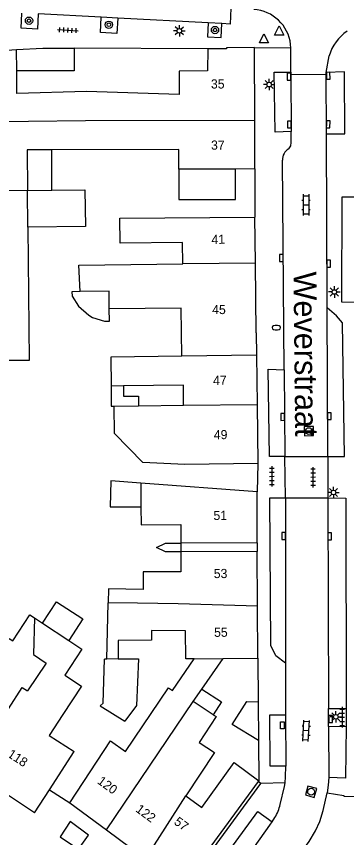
# Model space of a CAD drawing. Extents: x 132998 to 136004, y 396998 to 398512.
# Drawn here: x 133064.4 to 133100.5, y 398300.1 to 398389.8 of the extents above; entities that cross this region are included whole.
import ezdxf

# ---------------------------------------------------------------- set-up
doc = ezdxf.new("R2010")
doc.units = 0
for name, color, linetype in [('gg-afsc-erfafscheiding', 7, 'Continuous'), ('gg-afsc-muur', 7, 'Continuous'), ('gg-anno-huisnummerreeks BGT', 7, 'Continuous'), ('gg-anno-openbare ruimte label', 7, 'Continuous'), ('gg-bbg-bijgebouw', 7, 'Continuous'), ('gg-bbg-gedigitaliseerde bebouwing', 7, 'Continuous'), ('gg-bbg-gedigitaliseerde bebouwing onder overbouw', 7, 'Continuous'), ('gg-bbg-gedigitaliseerde bijgebouw', 7, 'Continuous'), ('gg-bbg-gedigitaliseerde overbouw', 7, 'Continuous'), ('gg-bbg-hoofdgebouw', 7, 'Continuous'), ('gg-bbg-luifel en loopbrug', 7, 'Continuous'), ('gg-bbg-pand overbouw', 7, 'Continuous'), ('gg-bbg-tussenscheiding', 7, 'Continuous'), ('gg-knt-verharding', 7, 'Continuous'), ('gg-knt-verharding nz', 7, 'Continuous'), ('gt-grn-weggrens', 7, 'Continuous'), ('gt-symb-boom', 7, 'Continuous'), ('gt-symb-brandkraan', 7, 'Continuous'), ('gt-symb-klinker verharding', 7, 'Continuous'), ('gt-symb-kolk', 7, 'Continuous'), ('gt-symb-kolk center center', 7, 'Continuous'), ('gt-symb-lichtmast', 7, 'Continuous'), ('gt-symb-rioolschacht', 7, 'Continuous'), ('gt-symb-tegel verharding', 7, 'Continuous'), ('gt-symb-waterafsluiter', 7, 'Continuous')]:
    doc.layers.add(name, color=color, linetype=linetype)

# ---------------------------------------------------------------- blocks, each defined once
blk = doc.blocks.new('gt0-BOOM')
at = {"layer": 'gt-symb-boom'}
for radius in [0.4, 0.2]:
    blk.add_circle((0, 0), radius, dxfattribs=at)
blk = doc.blocks.new('gt0-LMAST')
at = {"layer": 'gt-symb-lichtmast'}
for p, q in [((-0.182, 0.173), (-0.447, 0.438)), ((-0.005, 0.246), (-0.005, 0.621)), ((0.172, 0.173), (0.437, 0.438)), ((-0.255, -0.004), (-0.63, -0.004)), ((-0.182, -0.181), (-0.447, -0.446)), ((-0.005, -0.254), (-0.005, -0.629)), ((0.437, -0.446), (0.172, -0.181)), ((0.245, -0.004), (0.62, -0.004))]:
    blk.add_line(p, q, dxfattribs=at)
blk.add_circle((-0.005, -0.004), 0.25, dxfattribs=at)
blk = doc.blocks.new('gt0-TEG1')
at = {"layer": 'gt-symb-tegel verharding'}
for p, q in [((-1.125, 0), (1.125, 0)), ((-0.9, -0.25), (-0.9, 0.25)), ((-0.45, -0.25), (-0.45, 0.25)), ((0, -0.25), (0, 0.25)), ((0.45, -0.25), (0.45, 0.25)), ((0.9, -0.25), (0.9, 0.25))]:
    blk.add_line(p, q, dxfattribs=at)
blk = doc.blocks.new('gt0-WAFSL')
at = {"layer": 'gt-symb-waterafsluiter'}
for p, q in [((-0.5, -0.333), (0, 0.667)), ((0, 0.667), (0.5, -0.333)), ((0.5, -0.333), (-0.5, -0.333))]:
    blk.add_line(p, q, dxfattribs=at)
blk = doc.blocks.new('gt0-KOLK')
at = {"layer": 'gt-symb-kolk'}
blk.add_lwpolyline([(0, 0), (0.375, 0), (0.375, 0.4), (-0.375, 0.4), (-0.375, 0), (0, 0)], dxfattribs=at)
blk = doc.blocks.new('gt0-BR')
at = {"layer": 'gt-symb-brandkraan'}
for centre, radius, start, end in [((-0.244, 0), 0.206, 107.56694, 252.43307), ((0.599, -2.664), 3, 106.89205, 107.56694), ((0, -0.691), 0.938, 73.10799, 106.89205), ((-0.599, -2.664), 3, 72.43309, 73.10799), ((0.244, 0), 0.206, 287.56695, 72.43309), ((0.599, 2.664), 3, 252.43307, 253.10797), ((0, 0.691), 0.938, 253.10797, 286.89206), ((-0.599, 2.664), 3, 286.89206, 287.56695)]:
    blk.add_arc(centre, radius, start, end, dxfattribs=at)
blk = doc.blocks.new('gt0-KL1')
at = {"layer": 'gt-symb-klinker verharding'}
for p, q in [((-1.15, 0.3), (1.15, 0.3)), ((-1, -0.3), (-1, 0.3)), ((-0.5, 0.3), (-0.5, 0.45)), ((0, -0.3), (0, 0.3)), ((0.5, 0.3), (0.5, 0.45)), ((1, -0.3), (1, 0.3)), ((-1.15, -0.3), (1.15, -0.3)), ((-0.5, -0.45), (-0.5, -0.3)), ((0.5, -0.45), (0.5, -0.3))]:
    blk.add_line(p, q, dxfattribs=at)
blk = doc.blocks.new('gt0-RS')
at = {"layer": 'gt-symb-rioolschacht'}
blk.add_lwpolyline([(-0.5, -0.5), (0.5, -0.5), (0.5, 0.5), (-0.5, 0.5)], close=True, dxfattribs=at)
blk.add_circle((0, 0), 0.375, dxfattribs=at)
blk = doc.blocks.new('gt0-KOLKCC')
at = {"layer": 'gt-symb-kolk center center'}
blk.add_lwpolyline([(-0.375, 0.2), (0.375, 0.2), (0.375, -0.2), (-0.375, -0.2)], close=True, dxfattribs=at)

msp = doc.modelspace()

# ---------------------------------------------------------------- linework, layer by layer
at = {"layer": 'gg-afsc-erfafscheiding'}
msp.add_lwpolyline([(133082.331, 398331.335), (133080.658, 398331.325), (133079.674, 398331.8), (133080.658, 398332.274), (133082.325, 398332.274)], dxfattribs=at)
at = {"layer": 'gg-afsc-muur'}
for p, q in [((133085.281, 398386.3), (133070.669, 398386.357)), ((133090.76, 398319.7), (133090.799, 398314.957)), ((133090.834, 398310.739), (133090.87, 398306.33))]:
    msp.add_line(p, q, dxfattribs=at)
at = {"layer": 'gg-bbg-bijgebouw'}
msp.add_line((133073.517, 398314.515), (133076.214, 398312.84), dxfattribs=at)
at = {"layer": 'gg-bbg-gedigitaliseerde bebouwing'}
for p, q in [((133082.113, 398375.28), (133068.211, 398375.249)), ((133082.119, 398373.143), (133082.113, 398375.28)), ((133088.297, 398373.156), (133082.119, 398373.143)), ((133090.42, 398373.16), (133088.297, 398373.156)), ((133077.699, 398347.286), (133082.637, 398347.344)), ((133077.968, 398338.832), (133077.974, 398336.25)), ((133090.66, 398337.88), (133077.968, 398338.832)), ((133077.974, 398336.25), (133077.979, 398334.297)), ((133074.241, 398319.601), (133074.378, 398325.775)), ((133066.336, 398324.11), (133067.218, 398323.528)), ((133067.218, 398323.528), (133070.087, 398321.636)), ((133086.962, 398319.677), (133090.76, 398319.7)), ((133081.419, 398316.191), (133083.788, 398319.658)), ((133084.636, 398316.323), (133086.962, 398319.677)), ((133069.445, 398313.571), (133067.92, 398311.261)), ((133067.92, 398311.261), (133070.656, 398309.502))]:
    msp.add_line(p, q, dxfattribs=at)
for points in [[(133068.211, 398375.249), (133065.542, 398375.243), (133065.552, 398370.801)], [(133082.559, 398362.782), (133082.531, 398365.121), (133075.703, 398365.04), (133075.67, 398367.792), (133090.44, 398367.91)], [(133071.337, 398359.766), (133071.188, 398362.646), (133082.559, 398362.782)], [(133074.502, 398357.869), (133074.479, 398359.825), (133071.337, 398359.766)], [(133082.455, 398352.706), (133082.368, 398357.961), (133074.502, 398357.869)], [(133082.455, 398352.706), (133074.661, 398352.614), (133074.698, 398349.451)], [(133082.637, 398347.344), (133082.611, 398349.544), (133076.081, 398349.467)], [(133090.76, 398340.98), (133082.761, 398340.872), (133078.176, 398341.108), (133075.094, 398344.255), (133075.054, 398347.255)], [(133077.979, 398334.297), (133082.314, 398334.321), (133082.325, 398332.274)], [(133082.331, 398331.335), (133082.343, 398329.159), (133078.23, 398329.136)], [(133078.23, 398329.136), (133078.196, 398327.207), (133074.412, 398327.291), (133074.378, 398325.775)], [(133061.516, 398318.802), (133063.544, 398321.878), (133063.962, 398321.602), (133065.835, 398324.441), (133066.336, 398324.11)], [(133083.788, 398319.658), (133082.872, 398319.653), (133082.826, 398322.702), (133079.135, 398322.749), (133079.136, 398321.683), (133075.468, 398321.632), (133075.496, 398319.634)], [(133070.087, 398321.636), (133071.511, 398320.697), (133069.636, 398317.855), (133071.473, 398316.644), (133069.445, 398313.571)], [(133074.644, 398310.694), (133076.283, 398309.504), (133081.001, 398316.474), (133081.419, 398316.191)], [(133085.881, 398313.539), (133086.199, 398313.331), (133084.346, 398310.493), (133086.022, 398309.399), (133082.89, 398304.671)], [(133082.89, 398304.671), (133084.631, 398303.413), (133088.172, 398308.312), (133090.87, 398306.33)]]:
    msp.add_lwpolyline(points, dxfattribs=at)
at = {"layer": 'gg-bbg-gedigitaliseerde bebouwing onder overbouw'}
for p, q in [((133090.69, 398332.322), (133082.325, 398332.274)), ((133090.695, 398331.383), (133082.331, 398331.335))]:
    msp.add_line(p, q, dxfattribs=at)
at = {"layer": 'gg-bbg-gedigitaliseerde bijgebouw'}
for p, q in [((133065.552, 398370.801), (133068.221, 398370.83)), ((133065.595, 398366.802), (133065.754, 398352.23)), ((133065.754, 398352.23), (133063.529, 398352.23)), ((133090.799, 398314.957), (133090.834, 398310.739))]:
    msp.add_line(p, q, dxfattribs=at)
for points in [[(133064.38, 398386.2), (133067.24, 398386.37), (133070.669, 398386.357)], [(133070.669, 398386.357), (133070.659, 398383.9), (133064.394, 398383.9)], [(133068.221, 398370.83), (133071.851, 398370.87), (133071.895, 398366.87), (133065.595, 398366.802)], [(133074.698, 398349.451), (133074.724, 398347.251), (133075.054, 398347.255)], [(133076.081, 398349.467), (133076.081, 398348.331), (133077.699, 398348.331), (133077.699, 398347.286)], [(133073.517, 398314.515), (133073.825, 398314.815), (133073.985, 398319.594)], [(133075.496, 398319.634), (133077.703, 398319.649), (133077.474, 398314.545), (133076.214, 398312.84)], [(133084.636, 398316.323), (133086.766, 398314.933), (133085.881, 398313.539)], [(133090.834, 398310.739), (133087.936, 398312.484), (133089.541, 398314.97), (133090.799, 398314.957)]]:
    msp.add_lwpolyline(points, dxfattribs=at)
at = {"layer": 'gg-bbg-gedigitaliseerde overbouw'}
msp.add_line((133082.325, 398332.274), (133082.331, 398331.335), dxfattribs=at)
at = {"layer": 'gg-bbg-hoofdgebouw'}
for p, q in [((133059.8, 398385.9), (133064.38, 398386.2)), ((133090.408, 398378.443), (133090.39, 398386.44)), ((133090.42, 398373.16), (133090.408, 398378.443)), ((133090.488, 398362.877), (133090.44, 398367.91)), ((133090.561, 398355.26), (133090.488, 398362.877)), ((133090.561, 398355.26), (133090.6, 398352.82)), ((133090.6, 398352.82), (133090.673, 398347.438)), ((133090.673, 398347.438), (133090.76, 398340.98)), ((133090.69, 398332.322), (133090.66, 398337.88)), ((133090.729, 398325.403), (133090.695, 398331.383)), ((133090.76, 398319.7), (133090.729, 398325.403)), ((133070.21, 398303.9), (133074.644, 398310.694)), ((133067.973, 398305.343), (133070.656, 398309.502)), ((133066.34, 398302.81), (133059.175, 398307.537)), ((133090.794, 398306.226), (133085.611, 398299.176)), ((133090.87, 398306.33), (133090.794, 398306.226)), ((133066.34, 398302.81), (133067.973, 398305.343)), ((133070.21, 398303.9), (133074.212, 398300.957)), ((133074.212, 398300.957), (133078.47, 398297.825))]:
    msp.add_line(p, q, dxfattribs=at)
for points in [[(133085.281, 398386.3), (133085.26, 398383.87), (133082.14, 398383.86), (133082.15, 398381.29), (133072, 398381.64), (133064.41, 398381.39), (133064.394, 398383.9)], [(133090.39, 398386.44), (133087.34, 398386.4), (133087.34, 398386.29), (133085.281, 398386.3)], [(133102.534, 398358.59), (133099.95, 398358.6), (133099.98, 398370.12), (133102.53, 398370.112)]]:
    msp.add_lwpolyline(points, dxfattribs=at)
at = {"layer": 'gg-bbg-luifel en loopbrug'}
msp.add_line((133068.221, 398370.83), (133068.211, 398375.249), dxfattribs=at)
for points in [[(133082.119, 398373.143), (133082.128, 398369.823), (133088.306, 398369.835), (133088.297, 398373.156)], [(133071.337, 398359.766), (133070.423, 398359.749), (133070.45, 398359.269), (133071.148, 398358.182), (133072.262, 398357.19), (133072.678, 398356.922), (133073.98, 398356.533), (133074.518, 398356.545), (133074.502, 398357.869)], [(133077.968, 398338.832), (133074.674, 398339.079), (133074.611, 398336.242), (133077.974, 398336.25)], [(133067.218, 398323.528), (133068.734, 398325.87), (133071.619, 398324.002), (133070.087, 398321.636)]]:
    msp.add_lwpolyline(points, dxfattribs=at)
at = {"layer": 'gg-bbg-pand overbouw'}
msp.add_line((133090.69, 398332.322), (133090.695, 398331.383), dxfattribs=at)
at = {"layer": 'gg-bbg-tussenscheiding'}
for p, q in [((133064.394, 398383.9), (133064.38, 398386.2)), ((133065.595, 398366.802), (133065.552, 398370.801)), ((133090.488, 398362.877), (133082.559, 398362.782)), ((133090.6, 398352.82), (133082.455, 398352.706)), ((133076.081, 398349.467), (133074.698, 398349.451)), ((133075.054, 398347.255), (133077.699, 398347.286)), ((133082.637, 398347.344), (133090.673, 398347.438)), ((133077.611, 398325.72), (133074.378, 398325.775)), ((133074.241, 398319.601), (133073.985, 398319.594)), ((133075.496, 398319.634), (133074.241, 398319.601)), ((133083.788, 398319.658), (133086.962, 398319.677)), ((133083.694, 398314.966), (133084.636, 398316.323)), ((133074.212, 398300.957), (133083.694, 398314.966)), ((133085.881, 398313.539), (133083.694, 398314.966)), ((133078.47, 398297.825), (133082.89, 398304.671))]:
    msp.add_line(p, q, dxfattribs=at)
for points in [[(133090.408, 398378.443), (133071.907, 398378.428), (133059.405, 398378.293)], [(133065.552, 398370.801), (133062.414, 398370.759), (133059.235, 398370.715)], [(133090.729, 398325.403), (133082.035, 398325.645), (133077.611, 398325.72)], [(133066.336, 398324.11), (133066.215, 398320.115), (133067.622, 398319.186), (133065.561, 398316.133)], [(133063.478, 398314.192), (133064.981, 398316.516), (133065.561, 398316.133)]]:
    msp.add_lwpolyline(points, dxfattribs=at)
at = {"layer": 'gg-knt-verharding'}
for p, q in [((133073.623, 398389.735), (133066.743, 398390.097)), ((133075.439, 398389.639), (133073.623, 398389.735)), ((133085.321, 398389.118), (133075.439, 398389.639)), ((133086.818, 398389.039), (133085.321, 398389.118)), ((133094.342, 398386.408), (133094.34, 398386.768)), ((133094.36, 398383.75), (133094.342, 398386.408)), ((133098.22, 398383.7), (133098.534, 398385.531)), ((133094.361, 398383.521), (133098.221, 398383.499)), ((133094.41, 398376.06), (133094.402, 398377.246)), ((133098.325, 398357.993), (133098.247, 398376.983)), ((133093.634, 398351.219), (133093.43, 398374.13)), ((133090.42, 398373.16), (133090.44, 398367.91)), ((133093.719, 398341.749), (133098.391, 398341.75)), ((133090.76, 398340.98), (133090.66, 398337.88)), ((133093.76, 398337.241), (133098.41, 398337.235)), ((133093.785, 398319.163), (133093.793, 398313.53)), ((133098.487, 398314.216), (133100.403, 398314.222)), ((133098.493, 398312.266), (133098.487, 398314.216)), ((133098.493, 398312.266), (133100.406, 398312.273)), ((133067.973, 398305.343), (133070.21, 398303.9)), ((133093.728, 398306.087), (133091.073, 398306.015)), ((133092.305, 398301.847), (133092.6, 398302.306))]:
    msp.add_line(p, q, dxfattribs=at)
for points in [[(133087.817, 398390.735), (133087.734, 398388.991), (133086.818, 398389.039)], [(133066.743, 398390.097), (133066.655, 398388.433), (133064.869, 398388.529), (133064.957, 398390.191)], [(133075.439, 398389.639), (133075.351, 398387.968), (133073.535, 398388.07), (133073.623, 398389.735)], [(133085.321, 398389.118), (133085.241, 398387.601), (133086.738, 398387.529), (133086.818, 398389.039)], [(133094.402, 398377.246), (133092.644, 398377.17), (133092.551, 398383.744), (133094.36, 398383.75)], [(133098.247, 398376.983), (133100.261, 398377.013), (133100.233, 398383.775), (133098.22, 398383.7)], [(133094.131, 398375.37), (133094.344, 398375.685), (133094.41, 398376.06)], [(133098.391, 398341.75), (133100.22, 398341.761), (133100.011, 398356.364), (133099.363, 398357.127), (133098.325, 398357.993)], [(133093.719, 398341.749), (133092.013, 398341.737), (133091.87, 398351.273), (133093.634, 398351.219)], [(133093.785, 398319.163), (133092.714, 398319.97), (133092.168, 398321.098), (133092.067, 398337.237), (133093.76, 398337.241)], [(133098.41, 398337.235), (133100.371, 398337.198), (133100.403, 398314.222)], [(133093.801, 398307.935), (133092.086, 398307.915), (133092.081, 398313.524), (133093.793, 398313.53)], [(133100.406, 398312.273), (133100.345, 398306.609), (133098.512, 398306.666)], [(133093.728, 398306.087), (133093.784, 398306.734), (133093.801, 398307.935)], [(133091.073, 398306.015), (133091.076, 398306.019), (133090.794, 398306.226)], [(133098.512, 398306.666), (133098.446, 398305.833), (133098.337, 398305.001)], [(133085.611, 398299.176), (133085.901, 398298.963), (133091.073, 398306.015)], [(133093.185, 398303.737), (133093.66, 398305.69), (133093.728, 398306.087)], [(133093.874, 398296.252), (133096.358, 398299.67), (133097.06, 398300.834), (133097.541, 398301.886), (133097.907, 398303.072), (133098.337, 398305.001)], [(133098.337, 398305.001), (133100.164, 398304.726), (133100.146, 398304.649), (133102.851, 398304.567)], [(133069.133, 398300.203), (133071.151, 398298.837), (133072.231, 398300.382), (133070.22, 398301.865), (133069.133, 398300.203)], [(133086.125, 398293.313), (133090.371, 398299.121), (133092.054, 398301.456), (133092.305, 398301.847)]]:
    msp.add_lwpolyline(points, dxfattribs=at)
for centre, radius, start, end in [((133090.058, 398386.273), 4.31, 6.5999, 86.72997), ((133103.531, 398383.935), 5.246, 125.2302, 162.288), ((133094.838, 398374.152), 1.408, 120.12992, 180.90917), ((133089.61, 398304.363), 3.629, 325.46667, 350.06335)]:
    msp.add_arc(centre, radius, start, end, dxfattribs=at)
at = {"layer": 'gg-knt-verharding nz'}
for p, q in [((133094.36, 398383.75), (133094.361, 398383.521)), ((133094.361, 398383.521), (133094.402, 398377.246)), ((133098.221, 398383.499), (133098.22, 398383.7)), ((133098.247, 398376.983), (133098.221, 398383.499)), ((133098.391, 398341.75), (133098.325, 398357.993)), ((133093.634, 398351.219), (133093.719, 398341.749)), ((133093.76, 398337.241), (133093.785, 398319.163)), ((133098.41, 398337.235), (133098.487, 398314.216)), ((133093.793, 398313.53), (133093.801, 398307.935)), ((133098.493, 398312.266), (133098.512, 398306.666))]:
    msp.add_line(p, q, dxfattribs=at)
msp.add_lwpolyline([(133084.213, 398294.055), (133090.752, 398302.977), (133092.305, 398301.847)], dxfattribs=at)
at = {"layer": 'gt-grn-weggrens'}
for p, q in [((133090.39, 398386.44), (133094.342, 398386.408)), ((133093.76, 398337.241), (133093.719, 398341.749)), ((133098.391, 398341.75), (133098.41, 398337.235)), ((133100.403, 398314.222), (133100.406, 398312.273))]:
    msp.add_line(p, q, dxfattribs=at)

# ---------------------------------------------------------------- block references
at = {"layer": 'gt-symb-boom'}
for p in [(133065.734, 398389.361), (133074.462, 398388.919), (133086.067, 398388.341)]:
    msp.add_blockref('gt0-BOOM', p, dxfattribs=at)
at = {"layer": 'gt-symb-brandkraan'}
msp.add_blockref('gt0-BR', (133092.771, 398355.827), dxfattribs=at)
at = {"layer": 'gt-symb-klinker verharding'}
for p, rotation in [((133096.014, 398369.243), -90.00000000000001), ((133096.033, 398311.78), 86.96313105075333)]:
    msp.add_blockref('gt0-KL1', p, dxfattribs=dict(at, rotation=rotation))
at = {"layer": 'gt-symb-kolk'}
for p, rotation in [((133094.367, 398383.237), 89.36977184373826), ((133098.259, 398383.331), -87.30638896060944), ((133094.393, 398378.027), 90.22918189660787), ((133098.243, 398378.041), -90.85937224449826), ((133093.525, 398363.443), 90.11459140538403), ((133098.302, 398362.82), -89.94270423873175), ((133093.676, 398346.08), 91.14576283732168), ((133098.775, 398346.149), 89.82811317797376), ((133093.765, 398333.059), 90.45835645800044), ((133098.822, 398333.022), 89.88540859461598), ((133098.507, 398313.067), -89.4843519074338)]:
    msp.add_blockref('gt0-KOLK', p, dxfattribs=dict(at, rotation=rotation))
at = {"layer": 'gt-symb-kolk center center', "rotation": 90}
msp.add_blockref('gt0-KOLKCC', (133093.445, 398312.379), dxfattribs=at)
at = {"layer": 'gt-symb-lichtmast'}
for p in [(133082.173, 398388.258), (133091.997, 398382.387), (133099.125, 398359.727), (133099.032, 398337.821), (133099.28, 398313.31)]:
    msp.add_blockref('gt0-LMAST', p, dxfattribs=at)
at = {"layer": 'gt-symb-rioolschacht'}
for p, rotation in [((133096.332, 398344.52), 90.8593722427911), ((133096.576, 398305.122), -105.13621859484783)]:
    msp.add_blockref('gt0-RS', p, dxfattribs=dict(at, rotation=rotation))
at = {"layer": 'gt-symb-tegel verharding'}
for p, rotation in [((133069.986, 398388.327), -3.036868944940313), ((133092.283, 398339.58), -89.48435190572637), ((133096.796, 398339.474), 90.51564809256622), ((133099.963, 398313.257), -89.88540859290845)]:
    msp.add_blockref('gt0-TEG1', p, dxfattribs=dict(at, rotation=rotation))
at = {"layer": 'gt-symb-waterafsluiter'}
for p in [(133093.087, 398388.116), (133091.42, 398387.271)]:
    msp.add_blockref('gt0-WAFSL', p, dxfattribs=at)

# ---------------------------------------------------------------- texts
at = {"layer": 'gg-anno-huisnummerreeks BGT'}
for s, rotation, p in [('35', 0.1, (133085.623, 398381.95)), ('37', 0.1, (133085.638, 398375.27)), ('41', 0.6, (133085.691, 398364.973)), ('45', 0.6, (133085.764, 398357.297)), ('47', 0.8, (133085.867, 398349.568)), ('49', 0.7, (133085.946, 398343.628)), ('51', 0.3, (133085.899, 398334.808)), ('53', 0.3, (133085.935, 398328.462)), ('55', 0.3, (133085.969, 398322.044)), ('118', 326.6, (133063.298, 398309.01)), ('120', 323.7, (133073.123, 398306.102)), ('122', 323.7, (133077.309, 398303.023)), ('57', 323.7, (133081.505, 398301.655))]:
    msp.add_text(s, height=1, rotation=rotation, dxfattribs=at).set_placement(p)
at = {"layer": 'gg-anno-openbare ruimte label'}
msp.add_text('Weverstraat', height=2.5, rotation=270.6, dxfattribs=at).set_placement((133094.655, 398361.941))

doc.saveas('drawing.dxf')
